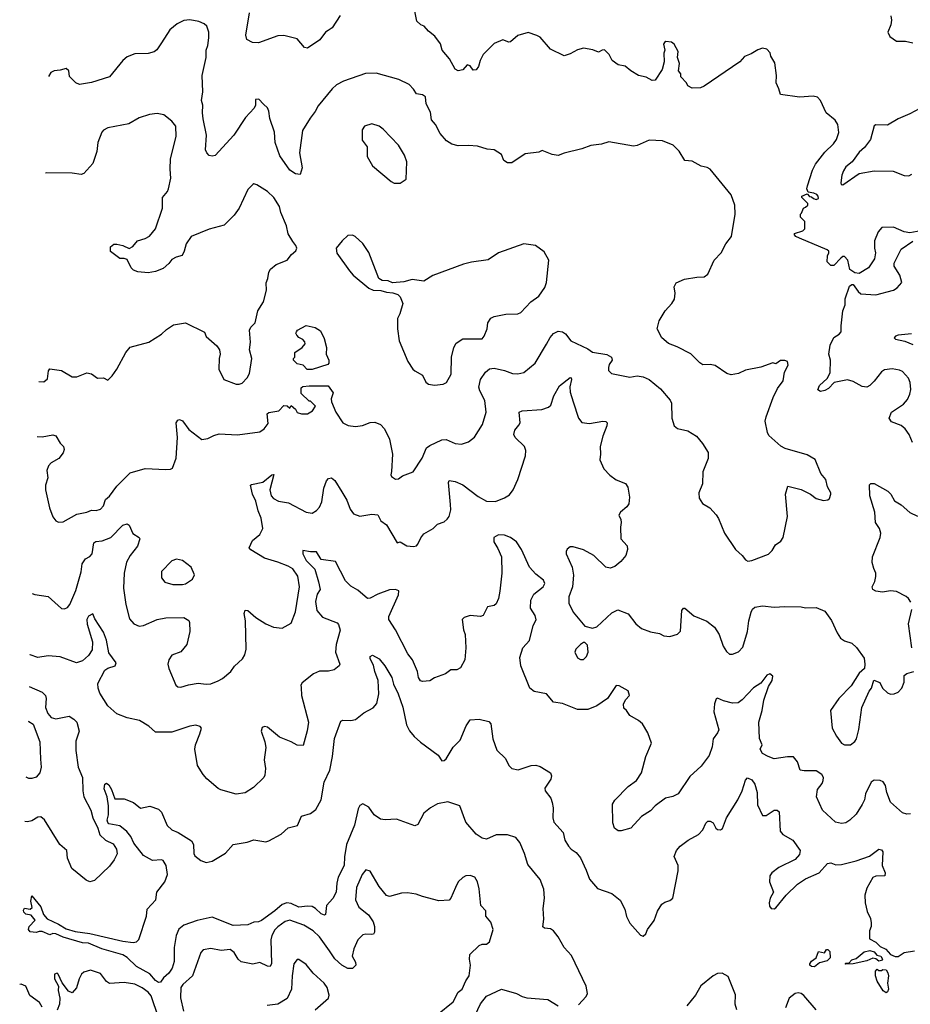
# Model space of a CAD drawing. Extents: x 1839239 to 1929705, y 762242 to 910352.
# Tile 284 of 429: x 1841234 to 1847207, y 864853 to 871459. Entities that reach past the tile are written whole.
import ezdxf

# ---------------------------------------------------------------- set-up
doc = ezdxf.new("R2010")
doc.units = 0

msp = doc.modelspace()

# ---------------------------------------------------------------- linework, layer by layer
at = {"layer": '0CON10XD'}
for points in [[(1843382.7, 871487.3), (1843328.8, 871405), (1843303, 871387), (1843283.8, 871375), (1843246.2, 871323.8), (1843165, 871266.7), (1843145, 871273.3), (1843095, 871330), (1843005, 871353.8), (1842965, 871350), (1842835, 871304.4), (1842796.1, 871306.1), (1842757, 871327), (1842750, 871355), (1842775.8, 871504.2)], [(1846650, 869915), (1846465, 869992.5), (1846440, 870005), (1846430, 870015), (1846430, 870025), (1846487, 870043), (1846500, 870055), (1846500, 870105), (1846470, 870135), (1846470, 870155), (1846478.3, 870161.7), (1846490, 870195), (1846505, 870200), (1846520, 870215), (1846520, 870225), (1846480, 870265), (1846480, 870275), (1846515, 870290), (1846531.7, 870271.7), (1846545, 870270), (1846558.3, 870258.3), (1846575, 870252.5), (1846591.7, 870258.3), (1846590, 870275), (1846580, 870285), (1846560, 870295), (1846521.7, 870301.7), (1846514, 870324), (1846517.1, 870345), (1846550.9, 870449.1), (1846571.2, 870488.8), (1846635, 870570.6), (1846692.9, 870625), (1846712.9, 870655), (1846727, 870703), (1846720, 870755), (1846702.5, 870785), (1846643.9, 870833.9), (1846605, 870916.7), (1846585, 870938.8), (1846555, 870945.8), (1846465, 870940), (1846336.1, 870956.1), (1846325.8, 870995.8), (1846306.7, 871035), (1846310, 871085), (1846299.3, 871169.3), (1846272.5, 871215), (1846267, 871237), (1846245, 871260), (1846215, 871266.7), (1846185, 871256.7), (1846140.7, 871229.3), (1846095, 871212.5), (1846063.6, 871176.4), (1845825, 871012.5), (1845799.3, 871000.7), (1845745, 870998.8), (1845716.1, 871016.1), (1845705.8, 871035.8), (1845667.5, 871075), (1845667.5, 871095), (1845652.5, 871115), (1845658.8, 871165), (1845646.7, 871205), (1845650, 871245), (1845622.5, 871295), (1845605, 871307.5), (1845567, 871313), (1845557.5, 871305), (1845552.5, 871295), (1845560, 871255), (1845553.3, 871235), (1845557, 871177), (1845542.5, 871125), (1845495.9, 871054.1), (1845475, 871050), (1845435, 871074), (1845383.3, 871085), (1845333.8, 871115), (1845295, 871147.5), (1845247.5, 871155), (1845207.5, 871185), (1845186.7, 871225), (1845155, 871256.7), (1845140, 871255), (1845115, 871240), (1845077, 871257), (1845015, 871267.5), (1844975, 871257.5), (1844925, 871230), (1844885, 871216.7), (1844795, 871260), (1844725, 871342.5), (1844703.3, 871353.3), (1844645, 871373.3), (1844575, 871353.8), (1844525, 871311.2), (1844515, 871308.8), (1844475, 871323.3), (1844415, 871298), (1844341.2, 871225), (1844321.2, 871185), (1844310, 871145), (1844295, 871122.5), (1844275, 871120), (1844255, 871150), (1844235, 871155.8), (1844205, 871122.5), (1844175, 871116.7), (1844155, 871127.5), (1844117.3, 871197.3), (1844066.7, 871255), (1844056.1, 871296.1), (1844017.7, 871347.7), (1843975, 871382.5), (1843946.4, 871416.4), (1843925, 871423.3), (1843898, 871448), (1843884.3, 871515)], [(1841350.4, 868661.7), (1841385, 868660.9), (1841455, 868674), (1841475, 868666.2), (1841505, 868616.7), (1841526.7, 868595), (1841532, 868575), (1841525, 868553.3), (1841496.2, 868515), (1841444.5, 868485.5), (1841428, 868465), (1841416.2, 868435), (1841422.5, 868385), (1841407.5, 868335), (1841406.2, 868303.8), (1841434, 868185), (1841455, 868122.5), (1841475, 868097.5), (1841495, 868087.5), (1841525, 868090), (1841617.9, 868142.1), (1841685, 868154.4), (1841715, 868168.6), (1841745.7, 868165.7), (1841775, 868174.4), (1841795, 868198), (1841810, 868240), (1841835, 868261.9), (1841885, 868328.9), (1841975, 868419.2), (1842075, 868448.6), (1842215, 868440), (1842245, 868442.5), (1842259.3, 868450.7), (1842283.9, 868516.1), (1842291.1, 868655), (1842283.8, 868755), (1842295, 868772.5), (1842305, 868777.5), (1842325, 868766.7), (1842368.8, 868708.8), (1842455, 868642.5), (1842495, 868648.8), (1842535, 868670), (1842570.6, 868679.4), (1842695, 868672.9), (1842845, 868694.2), (1842873.8, 868715), (1842900.3, 868749.7), (1842894.4, 868815.6), (1842905, 868822.5), (1842971.2, 868835), (1843005, 868870), (1843027.5, 868867.5), (1843045, 868852.5), (1843055, 868870), (1843082.5, 868845), (1843094.1, 868824.1), (1843124, 868814), (1843163.3, 868815), (1843197.5, 868835), (1843217.5, 868865), (1843185, 868900), (1843175, 868900), (1843121.7, 868951.7), (1843121.7, 868988.3), (1843133, 868997), (1843175, 869002.5), (1843303, 869003), (1843336.1, 868956.1), (1843323.8, 868915), (1843324.1, 868894.1), (1843354, 868825), (1843401.2, 868755), (1843436.6, 868736.6), (1843485, 868728.9), (1843533.6, 868736.4), (1843585, 868757.1), (1843615, 868759.2), (1843653.6, 868743.6), (1843681.1, 868715), (1843714.5, 868645), (1843734, 868545), (1843727, 868427), (1843723.3, 868405), (1843727.5, 868395), (1843755, 868376.7), (1843775, 868377.5), (1843802.3, 868397.7), (1843872.5, 868425), (1843932.1, 868517.9), (1843962.9, 868587.1), (1843985, 868602.9), (1844065, 868639.2), (1844095, 868642.5), (1844155, 868615.6), (1844197.9, 868612.1), (1844245, 868627.1), (1844285, 868658), (1844338, 868742), (1844361.5, 868825), (1844353.8, 868905), (1844319.8, 868969.8), (1844313.6, 868993.6), (1844323.6, 869045), (1844358.9, 869095), (1844385, 869116.7), (1844415, 869121.1), (1844485, 869105.8), (1844540, 869085), (1844575, 869083.1), (1844615, 869092.9), (1844690, 869155), (1844767.1, 869282.9), (1844792.2, 869327.8), (1844815, 869354.4), (1844845, 869368.5), (1844875, 869365.8), (1844895, 869351.4), (1844931.1, 869305), (1845045, 869251.4), (1845075, 869228.4), (1845172.5, 869212.5), (1845202.5, 869195), (1845206.7, 869175), (1845186.7, 869145), (1845183.3, 869125), (1845183.8, 869105), (1845202.5, 869085), (1845325, 869061.2), (1845375, 869070), (1845415, 869063.8), (1845455, 869046), (1845531.2, 868981.2), (1845596.4, 868906.4), (1845606.4, 868886.4), (1845608, 868785), (1845623.3, 868735), (1845645.9, 868715.9), (1845715, 868701.2), (1845773.3, 868665), (1845813.8, 868615), (1845851.2, 868555), (1845851.2, 868515), (1845816.7, 868425), (1845813.3, 868345), (1845788.8, 868285), (1845791.2, 868248.8), (1845814.1, 868214.1), (1845862.5, 868185), (1845905, 868137.5), (1845921.7, 868111.7), (1845960, 868015), (1846033.8, 867905), (1846080, 867865), (1846102.5, 867835), (1846117, 867827), (1846145, 867830), (1846255, 867874), (1846281.7, 867898.3), (1846304, 867935), (1846339.1, 867960.9), (1846354.1, 867985.9), (1846384, 868125), (1846371.2, 868275), (1846385, 868330), (1846475.9, 868305.9), (1846537.5, 868275), (1846576.1, 868246.1), (1846625, 868232.5), (1846655, 868237.5), (1846665, 868247.5), (1846673.8, 868275), (1846673.8, 868285), (1846651.2, 868325), (1846640, 868375), (1846608, 868415), (1846568.7, 868508.7), (1846515, 868538.6), (1846367, 868583), (1846337.7, 868597.7), (1846258.3, 868668.3), (1846248.8, 868688.8), (1846234.2, 868765), (1846240, 868795), (1846287.8, 868925), (1846317.1, 868985), (1846354.2, 869035), (1846364, 869095), (1846388.3, 869141.7), (1846382.5, 869165), (1846365, 869173.3), (1846337, 869173), (1846305, 869150), (1846285, 869156.7), (1846205, 869127.5), (1846101.7, 869108.3), (1846055, 869086), (1846005, 869076.2), (1845975.8, 869085.8), (1845898.8, 869138.8), (1845865, 869146), (1845815, 869143.8), (1845795.8, 869155.8), (1845735, 869218), (1845642.5, 869265), (1845585.8, 869285.8), (1845540, 869325), (1845510, 869385), (1845522.1, 869437.9), (1845562, 869505), (1845608.8, 869555), (1845625.9, 869584.1), (1845630, 869625), (1845623.8, 869666.2), (1845637, 869693), (1845691.7, 869718.3), (1845775, 869732.5), (1845825, 869733.3), (1845848.8, 869751.2), (1845890.8, 869845), (1845939.2, 869895), (1845970.8, 869955), (1846008.1, 870005), (1846033.1, 870155), (1846030.8, 870215), (1846005, 870283.3), (1845865.9, 870455.9), (1845845, 870467.5), (1845805, 870476.7), (1845745, 870508.8), (1845695, 870514), (1845655.9, 870575.9), (1845616.1, 870616.1), (1845545, 870646.1), (1845455, 870649.6), (1845375, 870614.1), (1845350.3, 870609.7), (1845185, 870640), (1845135, 870624.2), (1845064.3, 870615.7), (1845005, 870592.5), (1844885, 870563.8), (1844845, 870548), (1844804.2, 870554.2), (1844738.3, 870581.7), (1844715, 870570), (1844625, 870558.8), (1844535, 870498), (1844505, 870498), (1844481.2, 870515), (1844465, 870554.2), (1844415, 870585.5), (1844370, 870590), (1844305, 870609.7), (1844245, 870615.8), (1844175, 870611.5), (1844133, 870623), (1844096.9, 870645), (1844055, 870695.7), (1844022.1, 870755), (1843996.5, 870786.5), (1843988.8, 870838.8), (1843958.9, 870895), (1843955, 870941.2), (1843935, 870955.7), (1843895, 870962), (1843875, 870993.8), (1843846.2, 871025), (1843777, 871057), (1843625, 871099.4), (1843553, 871097), (1843405, 871047.1), (1843358.7, 871021.3), (1843330, 870995), (1843235, 870881.2), (1843216.2, 870843.8), (1843181.1, 870798.9), (1843130, 870715), (1843111.4, 870565), (1843128.8, 870465), (1843115, 870420), (1843084.1, 870424.1), (1843045, 870448.8), (1842979.2, 870545), (1842946.9, 870635), (1842942.2, 870705), (1842911.9, 870795), (1842904, 870845), (1842895, 870866.7), (1842868.3, 870891.7), (1842838, 870925), (1842815.6, 870924.4), (1842814.2, 870885), (1842806, 870865), (1842747.6, 870802.4), (1842670, 870685), (1842545, 870548), (1842525, 870542.2), (1842505, 870548.1), (1842488.1, 870565), (1842479.4, 870585), (1842486.1, 870685), (1842464, 870794), (1842458.8, 870835), (1842461.8, 870885), (1842453.4, 870916.6), (1842462.5, 870975), (1842457.1, 871085), (1842484.5, 871205), (1842484.4, 871255), (1842495.6, 871285), (1842502.7, 871337.3), (1842502, 871375), (1842490, 871415), (1842472.1, 871432.1), (1842435, 871447.5), (1842375, 871458.8), (1842335, 871453.8), (1842289.5, 871430.5), (1842240.3, 871389.7), (1842185.6, 871304.4), (1842153.9, 871256.1), (1842135, 871243.3), (1842095, 871231.2), (1842005, 871230.8), (1841955, 871208.8), (1841924.5, 871185.5), (1841835, 871076), (1841715, 871037.5), (1841635, 871023.3), (1841610, 871035), (1841567, 871077), (1841562.5, 871115), (1841545, 871132.5), (1841505, 871120), (1841465, 871116.7), (1841442.5, 871105), (1841427.1, 871076.8)], [(1847077.5, 871485), (1847080, 871455), (1847076.2, 871425), (1847056.2, 871375), (1847070, 871345), (1847115, 871315.8), (1847175, 871315.6), (1847224, 871304)], [(1847305, 870881.8), (1847205, 870827.9), (1847126, 870794), (1847055, 870751.9), (1846976, 870754), (1846965, 870746.7), (1846939.5, 870655), (1846899, 870601), (1846865, 870570), (1846817.8, 870505), (1846775, 870470.6), (1846758.1, 870445), (1846746.9, 870415), (1846742, 870365), (1846744.2, 870354.2), (1846755, 870350), (1846865, 870427.5), (1846965, 870445.6), (1847093.2, 870443.2), (1847165, 870414.4), (1847198.3, 870411.7), (1847218.3, 870421.7)], [(1841362.1, 869030.4), (1841395, 869028.9), (1841420, 869050), (1841425.9, 869104.1), (1841435, 869116.7), (1841515, 869106.2), (1841585, 869062.2), (1841616.8, 869063.2), (1841685, 869090), (1841715, 869084), (1841755, 869054), (1841795, 869056), (1841825, 869040), (1841855, 869070), (1841885.8, 869114.2), (1841946.7, 869225), (1841975, 869262.5), (1842100, 869295), (1842185, 869349.2), (1842218.9, 869381.1), (1842265, 869410.8), (1842345, 869424), (1842473, 869363), (1842485, 869332.5), (1842555, 869270), (1842573.9, 869243.9), (1842578.8, 869215), (1842571.2, 869185), (1842570, 869115), (1842602.5, 869045), (1842685, 869013.3), (1842705, 869013.8), (1842725, 869021.2), (1842758.8, 869055), (1842774.2, 869085), (1842790, 869185), (1842776, 869245), (1842780.8, 869295), (1842776, 869375), (1842783.8, 869395), (1842814, 869425), (1842830.8, 869505), (1842868.6, 869565), (1842888.8, 869645), (1842887, 869693), (1842898.3, 869721.7), (1842903.8, 869765), (1842916.2, 869785), (1842954.3, 869815.7), (1843027.5, 869845), (1843057, 869883), (1843085, 869907.5), (1843093.3, 869925), (1843086.7, 869945), (1843065, 869970), (1843035, 870022.5), (1843024.2, 870075), (1842985.9, 870165.9), (1842975.7, 870205), (1842938.1, 870265), (1842895, 870306.2), (1842825, 870350), (1842805, 870356.7), (1842796.7, 870353.3), (1842765, 870320), (1842705.5, 870194.5), (1842671.7, 870148.3), (1842605, 870081.2), (1842505, 870052.9), (1842383.3, 870005), (1842350, 869955), (1842337.5, 869905), (1842323, 869877), (1842284.1, 869865.9), (1842255, 869850), (1842235, 869823.3), (1842195, 869788.8), (1842145, 869768.8), (1842095, 869761.2), (1842025, 869768), (1841997.7, 869777.7), (1841981.2, 869795), (1841955, 869850), (1841935, 869857.5), (1841905, 869857.5), (1841843.3, 869903.3), (1841842.5, 869935), (1841865, 869952.5), (1841885, 869953.3), (1841925, 869943.3), (1841967, 869923), (1841991.7, 869938.3), (1842024.3, 869975.7), (1842075, 869990.8), (1842103.4, 870006.6), (1842144.4, 870055), (1842190.8, 870195), (1842190.8, 870265), (1842224.4, 870305.6), (1842232.9, 870325), (1842246.5, 870395), (1842243.1, 870455), (1842245.7, 870525), (1842283.3, 870675), (1842280, 870745), (1842255, 870778.8), (1842199.5, 870819.5), (1842155, 870830), (1842105, 870823.8), (1842035, 870801.2), (1841965, 870760), (1841825, 870732.5), (1841795, 870718), (1841784.3, 870705), (1841758, 870635), (1841750, 870575), (1841724.2, 870495), (1841665, 870427.5), (1841645, 870420), (1841585, 870430), (1841415, 870431.2), (1841406.5, 870428.8)], [(1843785, 870362.5), (1843825, 870390), (1843830, 870505), (1843815, 870550), (1843775, 870616.7), (1843671.2, 870725), (1843644.2, 870744.2), (1843595, 870761.2), (1843547.5, 870745), (1843530.7, 870719.3), (1843530.7, 870650.7), (1843563.3, 870605), (1843565, 870540), (1843599.3, 870479.3), (1843725, 870372.5), (1843745, 870362.5), (1843785, 870362.5)], [(1847277, 870043), (1847205, 870030), (1847165, 870036.2), (1847095, 870065.8), (1847016.4, 870063.6), (1846991.2, 870035), (1846966.7, 869975), (1846966.7, 869925), (1846973.3, 869895), (1846966.7, 869855), (1846926.7, 869795), (1846865, 869756.7), (1846835, 869760), (1846802.3, 869782.3), (1846787.5, 869845), (1846765, 869870), (1846755, 869870), (1846740.7, 869859.3), (1846695, 869810), (1846675, 869810), (1846650, 869835), (1846652.5, 869875), (1846660, 869895), (1846660, 869905), (1846650, 869915)], [(1844015, 869006.2), (1844075, 869013.3), (1844096.7, 869025), (1844128.3, 869081.7), (1844130.6, 869195), (1844145, 869260), (1844161.3, 869288.7), (1844205, 869317.5), (1844335, 869318.8), (1844350, 869335), (1844368.6, 869385), (1844373.1, 869425), (1844393.9, 869456.1), (1844415, 869467.5), (1844495, 869482.9), (1844575, 869486), (1844595, 869494), (1844661.2, 869565), (1844715, 869603.8), (1844757, 869663), (1844768, 869695), (1844783.3, 869845), (1844751.7, 869901.7), (1844694.1, 869944.1), (1844614, 869956), (1844445, 869895.7), (1844375, 869847.5), (1844265, 869832.5), (1844211.4, 869818.6), (1844005, 869742.5), (1843945, 869703.8), (1843865, 869716.2), (1843809.3, 869700.7), (1843735, 869692.5), (1843705, 869707.5), (1843665, 869710), (1843643.3, 869723.3), (1843575, 869897.5), (1843535, 869957.5), (1843483.6, 870003.6), (1843465, 870013.3), (1843435, 870010), (1843396.7, 869975), (1843356.7, 869925), (1843361.7, 869891.7), (1843445, 869773.3), (1843470, 869745), (1843575, 869657.5), (1843603.6, 869643.6), (1843655, 869642.5), (1843695, 869630), (1843737, 869627), (1843770, 869615), (1843785, 869600), (1843802.5, 869555), (1843783.3, 869485), (1843768.8, 869455), (1843768.8, 869385), (1843780, 869305), (1843836.7, 869165), (1843870, 869115), (1843885, 869103.3), (1843935, 869073.3), (1843958, 869028), (1843975, 869013.3), (1844015, 869006.2)], [(1847222, 868622), (1847200, 868675), (1847173.2, 868713.2), (1847145.7, 868735.7), (1847081.2, 868761.2), (1847066.2, 868785), (1847081.2, 868825), (1847160.9, 868879.1), (1847188.6, 868911.4), (1847204.4, 868945.6), (1847211.3, 868978.7), (1847206.2, 869025), (1847195, 869054), (1847155, 869098.1), (1847135, 869107.8), (1847085, 869116.9), (1847035, 869109.2), (1847013.2, 869096.8), (1846965, 869033.8), (1846935.6, 869004.4), (1846915, 868993.8), (1846885, 868997.5), (1846825, 869031.4), (1846785, 869042.2), (1846695.9, 869024.1), (1846658.1, 868985), (1846635, 868970.5), (1846604.4, 868964.4), (1846586.2, 868975), (1846597.1, 869005), (1846648.5, 869051.5), (1846670.7, 869089.3), (1846671.9, 869175), (1846661.5, 869215), (1846670, 869275), (1846694, 869326), (1846730.8, 869349.2), (1846743.8, 869365), (1846742.5, 869405), (1846754, 869505), (1846771.2, 869545), (1846771.2, 869585), (1846799.3, 869670.7), (1846815, 869682.5), (1846825, 869682.5), (1846856.7, 869635), (1846875, 869620), (1846975, 869612.5), (1847095, 869643.8), (1847119.5, 869660.5), (1847150, 869695), (1847136.7, 869745), (1847100, 869805), (1847098.8, 869825), (1847145, 869920), (1847225, 869973.3)], [(1843161.7, 869111.7), (1843135, 869140), (1843095, 869150), (1843070, 869175), (1843070, 869185), (1843080, 869195), (1843080, 869225), (1843129.3, 869260.7), (1843147.5, 869285), (1843147, 869297), (1843133, 869313), (1843106.4, 869326.4), (1843091.7, 869341.7), (1843086.7, 869355), (1843090, 869365), (1843097.5, 869375), (1843155, 869406.2), (1843215, 869393.8), (1843250.7, 869370.7), (1843275, 869320), (1843290.7, 869260.7), (1843290, 869215), (1843306.2, 869175), (1843307.5, 869155), (1843300, 869145), (1843195, 869112.5), (1843161.7, 869111.7)], [(1847215, 869350.4), (1847125, 869341.4), (1847107.5, 869335), (1847100, 869325), (1847107.5, 869315), (1847171.3, 869301.3), (1847225, 869280)], [(1841317, 867610.1), (1841335, 867603.1), (1841425, 867588.6), (1841515, 867508.8), (1841535, 867506), (1841555, 867514.2), (1841571.1, 867535), (1841610.3, 867629.7), (1841645.3, 867755), (1841652.6, 867807.4), (1841675, 867841.1), (1841705, 867858.2), (1841720.4, 867875), (1841731.8, 867948.2), (1841745, 867957.8), (1841787.8, 867962.2), (1841844, 867985), (1841925, 868067.5), (1841955, 868076.2), (1841967, 868067), (1841992.1, 868012.1), (1842035.6, 867985.6), (1842040, 867975), (1842024, 867926), (1841974.2, 867865), (1841950, 867820), (1841933.5, 867745), (1841930.6, 867645), (1841945.6, 867535), (1841970.3, 867440.3), (1841998.8, 867405), (1842035, 867390.8), (1842065, 867394.3), (1842156.7, 867435), (1842215, 867446.7), (1842335, 867447.5), (1842367.3, 867427.3), (1842373.6, 867413.6), (1842373.8, 867355), (1842353.9, 867266.1), (1842315, 867217.5), (1842254.1, 867195.9), (1842233.3, 867165), (1842227.5, 867135), (1842233.3, 867105), (1842280, 866995), (1842295, 866983.3), (1842315, 866981.2), (1842365, 866997.5), (1842431.7, 867008.3), (1842485, 867000), (1842515, 867002.9), (1842565, 867022.5), (1842595, 867038), (1842648.8, 867085), (1842675, 867121.2), (1842728.3, 867171.7), (1842743.2, 867196.8), (1842752.7, 867235), (1842748.6, 867425), (1842740, 867475), (1842745, 867497.5), (1842765, 867496), (1842817.6, 867447.6), (1842885, 867406), (1842935, 867383.8), (1842995, 867376.2), (1843055, 867410), (1843084.5, 867485.5), (1843110.3, 867655), (1843098.2, 867725), (1843065, 867773.8), (1843035, 867792.1), (1842965, 867819.4), (1842875.7, 867845.7), (1842785, 867901.2), (1842773.8, 867915), (1842795.7, 867965), (1842845, 868004.4), (1842864.6, 868045), (1842853.5, 868115), (1842832.7, 868162.7), (1842817.6, 868227.6), (1842795.5, 868275), (1842781.2, 868335), (1842788.8, 868341.2), (1842865, 868355.6), (1842925, 868406), (1842938.3, 868408.3), (1842912.5, 868305), (1842920.6, 868265), (1842935, 868247.5), (1842969.5, 868229.5), (1843037.6, 868217.6), (1843155, 868154.4), (1843195, 868148.9), (1843225, 868165.6), (1843245, 868189.2), (1843259.2, 868225), (1843274.6, 868315), (1843290.8, 868365), (1843305, 868381.4), (1843325, 868386), (1843346.7, 868366.7), (1843395, 868292), (1843427.8, 868235), (1843450.6, 868175), (1843473.6, 868143.6), (1843515, 868127.5), (1843595, 868141.2), (1843635, 868136.7), (1843656.8, 868096.8), (1843695, 868070), (1843765, 867950), (1843785, 867956.2), (1843830, 867930), (1843875, 867924.4), (1843895, 867930), (1843905, 867940.8), (1843925, 867983.3), (1843945, 868008.8), (1844007.5, 868045), (1844036.4, 868073.6), (1844080.7, 868089.3), (1844101.7, 868108.3), (1844113.3, 868125), (1844125, 868170), (1844124.2, 868205.8), (1844109.2, 868355), (1844115, 868366.2), (1844155, 868360), (1844205, 868339.2), (1844309.1, 868259.1), (1844365, 868228), (1844425, 868227.5), (1844485, 868250), (1844518.3, 868271.7), (1844542.5, 868305), (1844574.4, 868375), (1844626.8, 868533.2), (1844627.5, 868567.5), (1844618.6, 868595), (1844557.1, 868655), (1844548.8, 868675), (1844555.4, 868705), (1844582.4, 868737.6), (1844589.4, 868755), (1844584.6, 868825.4), (1844605, 868835.6), (1844735, 868843.8), (1844780.7, 868859.3), (1844797, 868873), (1844817.1, 868935), (1844855, 869002.5), (1844925, 869058.8), (1844932.5, 869055), (1844933.8, 869045), (1844924.4, 868995.6), (1844925, 868960), (1844946, 868894), (1844982.2, 868785), (1845005, 868755.7), (1845055, 868749.5), (1845145.6, 868765.6), (1845165, 868763.3), (1845173.3, 868755), (1845172, 868735), (1845144.2, 868665), (1845128, 868595), (1845130, 868545), (1845124, 868505), (1845152, 868445), (1845192.8, 868402.8), (1845235, 868372), (1845297.3, 868347.3), (1845312.3, 868322.3), (1845324, 868255), (1845318.8, 868211.2), (1845305, 868190), (1845262.5, 868155), (1845252.5, 868135), (1845266.7, 868105), (1845268.8, 868085), (1845264, 868055), (1845266.2, 867975), (1845308.3, 867928.3), (1845311.2, 867905), (1845300, 867865), (1845265, 867823.8), (1845225, 867791.2), (1845195, 867780), (1845165.9, 867785.9), (1845085, 867864.4), (1845015, 867902.5), (1844945, 867922.5), (1844925, 867922), (1844905, 867906.7), (1844899.5, 867890.5), (1844900, 867875), (1844940, 867785), (1844947.3, 867732.7), (1844940.6, 867655), (1844917.7, 867587.7), (1844915.8, 867545), (1844945.7, 867485), (1845025, 867390), (1845075, 867377.5), (1845103.6, 867386.4), (1845205, 867479.2), (1845245, 867500), (1845315, 867472.5), (1845365.6, 867405.6), (1845404.3, 867374.3), (1845465, 867352), (1845525, 867341.2), (1845555, 867326.2), (1845595, 867321.2), (1845645, 867336.7), (1845665, 867357.5), (1845674.2, 867495), (1845685, 867510), (1845695, 867510), (1845755, 867460), (1845843, 867423), (1845895, 867382.5), (1845925.6, 867335), (1845952, 867255), (1845975, 867220), (1845995, 867203.3), (1846015, 867202), (1846055, 867218.8), (1846085, 867250), (1846114.2, 867355), (1846123.1, 867425), (1846140, 867485), (1846148.6, 867505), (1846165, 867517.8), (1846215, 867525.6), (1846295, 867517.1), (1846365, 867522), (1846475, 867520), (1846505, 867513.8), (1846575, 867515.8), (1846635, 867490), (1846678.3, 867428.3), (1846716.2, 867345), (1846739.5, 867309.5), (1846765, 867291.2), (1846815, 867276), (1846847, 867247), (1846896.7, 867175), (1846902.5, 867135), (1846900, 867105), (1846863.8, 867075), (1846810.5, 866989.5), (1846728.8, 866905), (1846672, 866825), (1846682, 866705), (1846711.2, 866651.2), (1846746.2, 866605), (1846765, 866593.5), (1846806.4, 866593.6), (1846835, 866616.7), (1846845.6, 866635), (1846862.1, 866697.9), (1846882.5, 866845), (1846931.2, 866955), (1846946.2, 866975), (1846961.7, 867028.3), (1847003, 867013), (1847020, 866975), (1847055, 866942.5), (1847075, 866933.3), (1847100, 866935), (1847125, 866947.5), (1847150, 866975), (1847166.4, 867013.6), (1847165, 867060), (1847185, 867072.5), (1847230, 867085)], [(1847210.8, 867550.8), (1847196.2, 867575), (1847178.8, 867588.8), (1847115, 867622.5), (1847075, 867627.1), (1847021.7, 867618.3), (1846975, 867624.4), (1846956.2, 867635), (1846950.8, 867655), (1846969.8, 867690.2), (1846976.2, 867723.8), (1846975.5, 867745), (1846963.2, 867776.8), (1846952.4, 867817.6), (1846953.6, 867855), (1847005.4, 867984.6), (1847009.4, 868015), (1847000, 868045), (1846972.9, 868085), (1846970, 868155), (1846936.2, 868265), (1846932.5, 868337.5), (1846943.3, 868346.7), (1846965, 868346.2), (1847056.7, 868295), (1847076.7, 868275), (1847101.4, 868231.4), (1847146.2, 868205), (1847205, 868152.9), (1847255, 868128.8)], [(1844589.3, 867180.7), (1844609.4, 867245), (1844652.5, 867295), (1844678, 867395), (1844697.7, 867432.3), (1844690.7, 867460.7), (1844660.6, 867510.6), (1844661.5, 867565), (1844681.9, 867605), (1844744.4, 867655), (1844755.7, 867675.7), (1844748, 867698), (1844695, 867739.1), (1844653.6, 867785), (1844600.3, 867905), (1844565.8, 867955), (1844525, 867983.8), (1844485, 867999.5), (1844445, 868002.1), (1844413.1, 867985), (1844413.3, 867955), (1844441.5, 867911.5), (1844464.2, 867855), (1844468.3, 867745), (1844455.2, 867625), (1844445, 867576), (1844429.4, 867540.6), (1844415, 867528.5), (1844370.7, 867519.3), (1844341.7, 867461.7), (1844324.2, 867455.8), (1844255, 867462.5), (1844215, 867449.2), (1844200.8, 867435), (1844210.6, 867365), (1844221.9, 867335), (1844225.6, 867245), (1844219.4, 867165), (1844189.7, 867110.3), (1844165, 867096.2), (1844125, 867098), (1844089.3, 867070.7), (1844016.6, 867043.4), (1843985, 867022.5), (1843935, 867018.8), (1843923, 867023), (1843908.8, 867045), (1843902, 867085), (1843869.4, 867165), (1843837.8, 867205), (1843754.4, 867364.4), (1843708.8, 867435), (1843710, 867455), (1843775, 867600), (1843776.6, 867626.6), (1843755, 867637.1), (1843715, 867633.1), (1843635, 867605.6), (1843585, 867578.6), (1843566.1, 867576.1), (1843502.3, 867632.3), (1843455, 867659.2), (1843420, 867695), (1843351.2, 867825), (1843256.5, 867836.5), (1843225, 867888), (1843185, 867888.1), (1843131.7, 867898.3), (1843132, 867875), (1843155, 867830), (1843212.9, 867772.9), (1843238.1, 867688.1), (1843250, 867635), (1843230, 867605), (1843218, 867555), (1843226, 867495), (1843265, 867449.4), (1843363, 867413), (1843371.7, 867401.7), (1843382.5, 867362.5), (1843357.3, 867267.3), (1843352.5, 867215), (1843380, 867135), (1843377.5, 867125), (1843342.3, 867097.7), (1843305, 867088.6), (1843245, 867088.9), (1843205, 867070.5), (1843129.1, 867010.9), (1843120, 866995), (1843121.7, 866978.3), (1843123.8, 866925), (1843170, 866745), (1843162.7, 866687.3), (1843135, 866590), (1843095, 866591.2), (1843055, 866614), (1842975.8, 866645.8), (1842895, 866713.3), (1842875, 866716.7), (1842860.7, 866709.3), (1842854, 866685), (1842877.5, 866615), (1842884.2, 866575), (1842873.2, 866493.2), (1842881.8, 866435), (1842878.8, 866391.2), (1842872, 866375), (1842801.3, 866308.7), (1842745, 866271.2), (1842685, 866262), (1842582.7, 866292.7), (1842565, 866301.2), (1842490, 866365), (1842464.6, 866394.6), (1842426.2, 866455), (1842407.5, 866565), (1842412.5, 866595), (1842442.3, 866667.7), (1842452.5, 866705), (1842445, 866717.5), (1842416, 866726), (1842375, 866720), (1842255, 866678), (1842145, 866680), (1842099.1, 866719.1), (1842037.9, 866757.9), (1841955, 866775.7), (1841885, 866802.9), (1841825, 866856), (1841771.4, 866941.4), (1841760.6, 866975), (1841758.9, 867005), (1841805, 867094.3), (1841825, 867107.8), (1841873.3, 867125), (1841881.2, 867145), (1841832.1, 867212.1), (1841816.9, 867296.9), (1841795, 867348.8), (1841738.8, 867438.8), (1841725, 867472.5), (1841695, 867458), (1841684.5, 867435), (1841687, 867403), (1841722.8, 867285), (1841719.5, 867230.5), (1841696.2, 867193.8), (1841655, 867157.5), (1841615, 867144.7), (1841505, 867184.7), (1841425, 867190), (1841355, 867180.8), (1841305, 867198.2), (1841304, 867199.2)], [(1842325, 867669.2), (1842345, 867674.2), (1842393.3, 867705), (1842406, 867735), (1842383.8, 867785), (1842325, 867831.2), (1842285, 867840), (1842255, 867828.8), (1842185, 867757.5), (1842184, 867715), (1842207.5, 867685), (1842260.3, 867670.3), (1842325, 867669.2)], [(1847216.7, 867245), (1847194, 867405), (1847218.3, 867501.7)], [(1845015, 867167.5), (1845035, 867187.5), (1845046.7, 867215), (1845041.7, 867261.7), (1845025, 867280), (1845015, 867280), (1844995, 867266.7), (1844964.2, 867235.8), (1844956.7, 867215), (1844975, 867177.5), (1844995, 867167.5), (1845015, 867167.5)], [(1843220.2, 866159.8), (1843256.8, 866225), (1843275.5, 866344.5), (1843313.5, 866425), (1843331.6, 866515), (1843344.5, 866635.5), (1843387.7, 866752.3), (1843400.5, 866759.5), (1843455, 866756.9), (1843485, 866763.5), (1843542.2, 866807.8), (1843605, 866841.1), (1843629.6, 866870.4), (1843643.2, 866935), (1843638, 867025), (1843614.7, 867085), (1843607.4, 867127.4), (1843585, 867170), (1843585, 867187.5), (1843600, 867195), (1843645, 867172), (1843682.9, 867125), (1843728.9, 867045), (1843740.9, 867000.9), (1843773.1, 866935), (1843802.7, 866847.3), (1843827.6, 866727.6), (1843848.8, 866688.8), (1843880, 866650), (1843922.6, 866612.6), (1844040, 866525), (1844065, 866486.7), (1844081.7, 866488.3), (1844095, 866500), (1844141.2, 866578.8), (1844187.1, 866625), (1844229.1, 866720.9), (1844255, 866761.9), (1844315, 866765.2), (1844379.7, 866749.7), (1844393.2, 866735), (1844406.7, 866635), (1844435, 866557.5), (1844492.3, 866502.3), (1844513.8, 866455), (1844534.2, 866434.2), (1844576.1, 866426.1), (1844665, 866455.7), (1844695, 866456.9), (1844725, 866449.2), (1844795, 866406.2), (1844800.8, 866385), (1844796.7, 866363.3), (1844756.9, 866303.1), (1844757.1, 866285), (1844795.4, 866235.4), (1844806.2, 866206.2), (1844812, 866172), (1844808.9, 866105), (1844815.6, 866075), (1844878.9, 866005), (1844890, 865955), (1844915, 865914.3), (1844933.1, 865893.1), (1844965, 865871.1), (1844994.4, 865835), (1845033.7, 865753.7), (1845055, 865692), (1845109.8, 865629.8), (1845205, 865595.6), (1845261.7, 865551.7), (1845291.7, 865491.7), (1845303, 865443), (1845325, 865396.7), (1845397.7, 865317.7), (1845415, 865311.2), (1845433.2, 865326.8), (1845444.6, 865355.4), (1845490, 865415), (1845512.4, 865477.6), (1845540, 865525), (1845561.4, 865538.6), (1845595, 865548.5), (1845613.5, 865565), (1845651.1, 865748.9), (1845651.2, 865785), (1845624.2, 865845), (1845638.8, 865885), (1845663.8, 865915), (1845716.2, 865955), (1845787.5, 865992.5), (1845816.6, 866023.4), (1845835, 866067.5), (1845848.3, 866081.7), (1845865, 866082), (1845885, 866071.2), (1845901.8, 866035), (1845915, 866025.4), (1845935, 866024.6), (1845947.2, 866032.8), (1845974.3, 866105), (1846051.4, 866225), (1846079.4, 866285), (1846102.1, 866357.9), (1846115, 866373.3), (1846145, 866360), (1846165, 866330), (1846180.4, 866275), (1846182.2, 866192.3), (1846215, 866120), (1846239.5, 866120.5), (1846295, 866156), (1846315, 866156.2), (1846326.7, 866145), (1846333.8, 866015), (1846353.2, 865993.2), (1846418.8, 865955), (1846468, 865885), (1846465, 865857.5), (1846435.8, 865824.2), (1846325, 865771.4), (1846279.2, 865735), (1846264.2, 865715), (1846262, 865675), (1846290, 865605), (1846268, 865565), (1846260, 865535), (1846262.3, 865512.3), (1846275, 865496.7), (1846295, 865493.3), (1846305, 865500), (1846373.8, 865586.2), (1846451.5, 865658.5), (1846505, 865695.6), (1846596.7, 865735), (1846652, 865798), (1846675, 865802.5), (1846708.8, 865788.8), (1846745, 865790), (1846845, 865815.3), (1846933.1, 865846.9), (1846995, 865893.8), (1847015, 865888.8), (1847022.5, 865875), (1847018.5, 865785), (1847037.5, 865735), (1847036.7, 865715), (1846975, 865713.1), (1846955, 865704.3), (1846915, 865631.2), (1846901.5, 865585), (1846904.4, 865535), (1846917.8, 865475), (1846939.7, 865429.7), (1846945, 865400), (1846944.4, 865375), (1846934.6, 865345), (1846932.8, 865292.8), (1846975, 865270.4), (1847005, 865240.7), (1847043.1, 865223.1), (1847075, 865186.6), (1847105, 865173.8), (1847125, 865174.4), (1847165, 865200), (1847235, 865211.4)], [(1847208.3, 866131.7), (1847185, 866128.8), (1847155, 866138.8), (1847075, 866208.8), (1847048.8, 866275), (1847040.6, 866320.6), (1847025, 866346), (1847005, 866354), (1846965, 866356), (1846945, 866343.8), (1846907.5, 866265), (1846899.1, 866225), (1846885.3, 866194.7), (1846845, 866128), (1846802.4, 866087.6), (1846775, 866070.8), (1846745, 866065.8), (1846705, 866075.8), (1846617.5, 866155), (1846577.5, 866245), (1846585.8, 866295), (1846615.4, 866334.6), (1846623.3, 866355), (1846624.4, 866375), (1846612.9, 866395), (1846575, 866420), (1846495, 866419.2), (1846467.5, 866425), (1846450.3, 866480.3), (1846422.9, 866512.9), (1846384.2, 866514.2), (1846295, 866501.1), (1846253.3, 866515), (1846215, 866536.7), (1846201.2, 866565), (1846213.8, 866595), (1846196.3, 866636.3), (1846191.4, 866745), (1846214.1, 866824.1), (1846225, 866893.3), (1846256.7, 866985), (1846280.6, 867025), (1846286, 867055), (1846265, 867070), (1846245, 867062), (1846205, 867008), (1846155, 866975.8), (1846080, 866895), (1846053.4, 866876.6), (1846015, 866874.3), (1845955, 866888.6), (1845915, 866906.7), (1845905, 866902.5), (1845895, 866870), (1845890, 866815), (1845922.2, 866695), (1845914.4, 866675), (1845884.3, 866635), (1845878.7, 866581.3), (1845857.4, 866522.6), (1845805, 866451.2), (1845728.7, 866381.3), (1845650, 866265), (1845615, 866248), (1845564.2, 866235.8), (1845495, 866183.8), (1845465, 866151.2), (1845405, 866114), (1845332.5, 866035), (1845267, 866017), (1845247, 866017), (1845222.5, 866035), (1845211.7, 866071.7), (1845210.6, 866195), (1845225, 866223.3), (1845315.7, 866314.3), (1845371.2, 866355), (1845404.2, 866405.8), (1845434.2, 866515), (1845471.2, 866605), (1845447.5, 866675), (1845410.8, 866735), (1845385, 866758), (1845325, 866791.2), (1845303.9, 866823.9), (1845285, 866840), (1845283, 866867), (1845297.5, 866895), (1845323.3, 866925), (1845315, 866956.7), (1845255, 866990), (1845235, 866991.2), (1845176.7, 866905), (1845105.3, 866854.7), (1845045, 866830.5), (1844975, 866831.9), (1844875, 866870.8), (1844815, 866880), (1844766.2, 866935), (1844685, 866952), (1844654.5, 866974.5), (1844594.3, 867125), (1844589.3, 867180.7)], [(1841297.2, 866984.5), (1841385, 866946.8), (1841407.1, 866925), (1841411.5, 866905), (1841407.5, 866845), (1841423.4, 866803.4), (1841445, 866776.9), (1841475, 866768.2), (1841565, 866786.4), (1841596.8, 866766.8), (1841616.4, 866745), (1841631.5, 866685), (1841610.4, 866619.6), (1841610.5, 866555), (1841626.5, 866445), (1841654.6, 866375), (1841657.1, 866285), (1841664.4, 866245), (1841710.6, 866155), (1841723.6, 866103.6), (1841757.1, 866035), (1841771.1, 865991.1), (1841810, 865955), (1841860.3, 865930.3), (1841884, 865895), (1841886.8, 865863.2), (1841868.1, 865821.9), (1841835, 865778.8), (1841735, 865684), (1841705, 865674.2), (1841680, 865685), (1841582.5, 865765), (1841554.6, 865834.6), (1841549.2, 865885), (1841502.5, 865925), (1841399.8, 866089.8), (1841375, 866110), (1841355, 866108.6), (1841315, 866084.4), (1841285, 866077.5), (1841268.4, 866079.3)], [(1841289.8, 866751.7), (1841295, 866750.8), (1841323, 866733), (1841369.2, 866615), (1841373.2, 866496.8), (1841376.9, 866445), (1841369.2, 866405), (1841345, 866378), (1841315, 866367.5), (1841295, 866367.5), (1841277.9, 866375.9)], [(1844980.9, 864849.1), (1845032.7, 864905), (1845041.3, 864925), (1845032.3, 864975), (1844935, 865180), (1844884.8, 865234.8), (1844845.9, 865305), (1844815, 865346.7), (1844795, 865359.1), (1844754.4, 865364.4), (1844742.9, 865372.9), (1844749.5, 865425), (1844744.6, 865495), (1844752.6, 865565), (1844748.1, 865625), (1844725, 865691.1), (1844641.9, 865791.9), (1844619.5, 865865), (1844588.2, 865938.2), (1844562.3, 865972.3), (1844505, 865989.7), (1844429.3, 865990.7), (1844365, 865960), (1844335, 865968), (1844295, 865995.7), (1844225, 866074.3), (1844184.7, 866184.7), (1844105, 866210.8), (1844035, 866197.3), (1843988.3, 866171.7), (1843945.3, 866134.7), (1843905, 866060), (1843885, 866050), (1843760, 866095), (1843685, 866090.6), (1843653.3, 866095), (1843611.4, 866125), (1843575, 866175.7), (1843535, 866197.5), (1843515, 866187.1), (1843504.7, 866165.3), (1843478.8, 866055), (1843424.7, 865925), (1843413.3, 865843.3), (1843409.5, 865785), (1843368.7, 865705), (1843359.8, 865665), (1843356.9, 865605), (1843335, 865562.3), (1843290.9, 865515), (1843284.2, 865455.8), (1843278.9, 865451.1), (1843255, 865460.4), (1843216.8, 865496.8), (1843195, 865508.2), (1843165, 865511.3), (1843105, 865505.2), (1843055, 865529.8), (1843025, 865534.7), (1842995, 865522.9), (1842945, 865479.3), (1842855, 865415.6), (1842835, 865405.8), (1842805, 865403.8), (1842764.2, 865385.8), (1842665, 865382.7), (1842525, 865438.1), (1842424.5, 865415.5), (1842335, 865383.8), (1842301.7, 865358.3), (1842282.9, 865315), (1842268.9, 865235), (1842268.7, 865141.3), (1842255.6, 865095), (1842235, 865061.2), (1842198.8, 865031.2), (1842177.7, 865002.3), (1842165, 865000), (1842145, 865013.1), (1842107.4, 865057.4), (1842017, 865107), (1841955, 865168), (1841925, 865185.7), (1841785, 865224.5), (1841695, 865262.2), (1841654.2, 865265.8), (1841524.6, 865304.6), (1841475, 865326.7), (1841455, 865327.5), (1841435, 865320), (1841385, 865342.5), (1841365, 865342.5), (1841345, 865333.8), (1841305, 865340), (1841293.3, 865355), (1841296.7, 865375), (1841337, 865417), (1841310.7, 865450.7), (1841275, 865457.5), (1841261.7, 865471.7), (1841260, 865485), (1841265, 865497.5), (1841305, 865492.5), (1841317, 865503), (1841307.5, 865545), (1841315, 865580), (1841375, 865507.5), (1841393.8, 865455), (1841417.6, 865427.6), (1841495, 865391.8), (1841545, 865358.6), (1841605, 865340.6), (1841705, 865328.1), (1841925, 865277.1), (1841995, 865267.5), (1842017.1, 865272.9), (1842031.7, 865288.3), (1842084.2, 865445), (1842089.4, 865490.6), (1842145.8, 865555), (1842153.1, 865605), (1842206.9, 865675), (1842225.5, 865724.5), (1842215.6, 865785), (1842197.1, 865817.1), (1842185, 865822.5), (1842125, 865818.6), (1842065, 865850.8), (1841998.6, 865935), (1841978.3, 865978.3), (1841952.1, 866012.1), (1841905, 866050), (1841831.2, 866065), (1841825, 866073.3), (1841821.4, 866088.6), (1841830, 866125), (1841830, 866185), (1841820.8, 866245), (1841800.9, 866299.1), (1841805, 866330), (1841815, 866337.5), (1841832.5, 866325), (1841850, 866295), (1841871.7, 866231.7), (1841935, 866232.5), (1841997.7, 866207.7), (1842045, 866170), (1842107.5, 866182.5), (1842165, 866161.2), (1842185, 866142.5), (1842222.3, 866052.3), (1842254.3, 866024.3), (1842296.4, 866006.4), (1842385, 865948.9), (1842399.5, 865925), (1842400.8, 865865), (1842408.3, 865848.3), (1842447.9, 865817.9), (1842484.3, 865804.3), (1842525, 865814.2), (1842615, 865867.5), (1842665, 865925.7), (1842758.3, 865941.7), (1842805, 865956), (1842885, 865944.2), (1842905, 865948.8), (1842986.7, 865995), (1843035, 866038), (1843097.5, 866052.5), (1843124.1, 866115.9), (1843185, 866132.5), (1843220.2, 866159.8)], [(1844035, 864784.5), (1844140.8, 864869.2), (1844174.2, 864935), (1844201.9, 864955), (1844225, 865011.2), (1844248, 865045), (1844258, 865115), (1844250, 865155), (1844252.8, 865187.2), (1844315, 865248), (1844335, 865256), (1844365, 865256.2), (1844385, 865271.2), (1844408.8, 865355), (1844393.3, 865405), (1844360, 865445), (1844360.7, 865480.7), (1844326.1, 865516.1), (1844315, 865627.5), (1844304.3, 865675), (1844287.5, 865705), (1844255, 865718), (1844225.9, 865714.1), (1844205, 865703.8), (1844174.4, 865675.6), (1844156.4, 865636.4), (1844125.9, 865564.1), (1844115, 865552.5), (1844045, 865547.5), (1843935, 865576), (1843893.1, 865593.1), (1843835, 865601.4), (1843795, 865599.2), (1843715, 865576.7), (1843694.1, 865584.1), (1843645, 865643.8), (1843585, 865746.2), (1843555, 865756.2), (1843530, 865725), (1843493.3, 865636.7), (1843485.6, 865555), (1843508, 865505), (1843572.7, 865452.7), (1843605, 865406.7), (1843614.2, 865375), (1843613.9, 865336.1), (1843605.8, 865324.2), (1843595, 865321.2), (1843555, 865324.2), (1843535, 865318.6), (1843500.8, 865285), (1843474.3, 865225), (1843464.4, 865175), (1843485.6, 865135), (1843488.6, 865115), (1843465, 865093.1), (1843435, 865092.7), (1843395, 865116.5), (1843348.3, 865158.3), (1843310.8, 865210.8), (1843245, 865306.7), (1843203.1, 865345), (1843140, 865385), (1843045, 865417.8), (1843015, 865409.5), (1842965, 865373.8), (1842945, 865353.3), (1842924.7, 865315), (1842919.1, 865285), (1842922.5, 865127.5), (1842914.2, 865105.8), (1842895, 865108.1), (1842845, 865134.4), (1842797.9, 865122.1), (1842718.8, 865138.8), (1842700, 865155), (1842671.5, 865201.5), (1842645, 865220.6), (1842585.6, 865214.4), (1842515, 865228.1), (1842465, 865218.5), (1842448.9, 865201.1), (1842393.3, 865045), (1842327.3, 864985), (1842314.7, 864965), (1842312.6, 864897.4), (1842333.2, 864806.8)], [(1846565, 865104.3), (1846545, 865105.8), (1846534.4, 865115), (1846532.9, 865125), (1846545, 865142), (1846576.2, 865163.8), (1846591.7, 865208.3), (1846631.7, 865198.3), (1846645, 865220), (1846655, 865220), (1846667, 865207), (1846670, 865165), (1846650, 865145), (1846598.3, 865131.7), (1846565, 865104.3)], [(1843215.8, 864815), (1843304.2, 864895), (1843310, 864915), (1843296.9, 864965), (1843275, 864994.3), (1843201.1, 865061.1), (1843155, 865120.8), (1843105, 865153.8), (1843095, 865153.8), (1843073.1, 865125), (1843060.5, 865045), (1843056.8, 864955), (1843028.7, 864891.3), (1842965, 864854.4), (1842892.5, 864845)], [(1846775, 865123.3), (1846770, 865125), (1846775, 865130), (1846795, 865130), (1846815, 865152.5), (1846845, 865160), (1846896.7, 865205), (1846935, 865214.6), (1846964.4, 865205), (1846981.7, 865181.7), (1847009.2, 865175), (1847021.2, 865155), (1847015, 865146.7), (1846995, 865142.5), (1846975, 865157.5), (1846955, 865162.5), (1846915, 865143.8), (1846825, 865124.3), (1846775, 865123.3)], [(1847045, 864930), (1847025, 864942.5), (1846985, 865007.5), (1846973.3, 865045), (1846973.6, 865076.4), (1846985, 865090), (1846995, 865080), (1847015, 865080), (1847022.5, 865087.5), (1847045, 865083.8), (1847056.9, 865065), (1847061.2, 865045), (1847054, 864995), (1847060, 864955), (1847055, 864937.5), (1847045, 864930)], [(1842164, 864764), (1842115, 864909.4), (1842095, 864935.4), (1842055, 864964.7), (1842005, 864987.6), (1841935, 864999.7), (1841835, 864991.8), (1841815.3, 865005.3), (1841775, 865059.5), (1841708, 865082), (1841665, 865068), (1841648, 865055), (1841631.9, 865025), (1841615.6, 864964.4), (1841585, 864930), (1841560.3, 864940.3), (1841518.3, 864998.3), (1841492.5, 865055), (1841485, 865062.5), (1841467.5, 865055), (1841467.5, 865025), (1841493.3, 864975), (1841492.5, 864945), (1841503.1, 864895), (1841501.5, 864855), (1841485.3, 864814.7)], [(1846044.2, 864815), (1846033.6, 864855), (1846034.2, 864915.8), (1845985, 865039.2), (1845945, 865062.5), (1845915, 865060.8), (1845885.5, 865044.5), (1845801.9, 864978.1), (1845765.6, 864915), (1845707.7, 864842.3)], [(1841384.3, 864835), (1841366.9, 864865), (1841301.8, 864911.8), (1841274, 864975), (1841242.7, 864987.3), (1841233.7, 864986.4)], [(1844272.8, 864747.2), (1844325, 864855.6), (1844365, 864907.3), (1844465, 864954.2), (1844566.4, 864926.4), (1844604, 864905), (1844635, 864896.2), (1844775, 864885.4), (1844845, 864843.6)], [(1846575.3, 864815.3), (1846492.9, 864912.9), (1846475, 864925.5), (1846455, 864930.5), (1846435, 864926.4), (1846395.6, 864895), (1846369.8, 864830.2)]]:
    msp.add_lwpolyline(points, dxfattribs=at)

doc.saveas('drawing.dxf')
